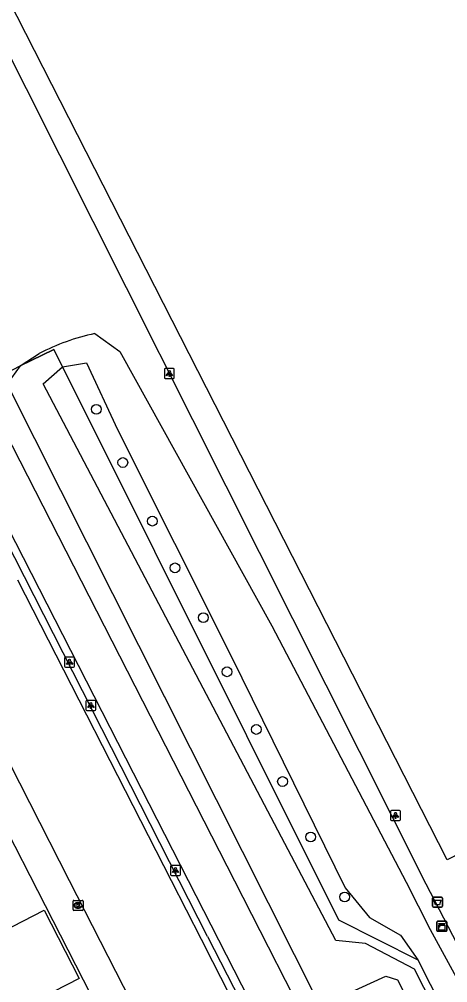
# Model space of a CAD drawing. Extents: x 158838 to 160074, y 386376 to 387776.
# Drawn here: x 159645.4 to 159688.3, y 387239.8 to 387336.3 of the extents above; entities that cross this region are included whole.
import ezdxf

# ---------------------------------------------------------------- set-up
doc = ezdxf.new("R2010")
doc.units = 0
for name, color, linetype in [('IMGEO_Afvalbak', 7, 'Continuous'), ('IMGEO_Boom', 7, 'Continuous'), ('IMGEO_Groenvoorziening', 7, 'Continuous'), ('IMGEO_Hek', 7, 'Continuous'), ('IMGEO_Kast', 7, 'Continuous'), ('IMGEO_Kolk', 7, 'Continuous'), ('IMGEO_Lichtpunt', 7, 'Continuous'), ('IMGEO_Rijbaan_lokaal_gesloten', 7, 'Continuous'), ('IMGEO_Voetpad_gesloten', 7, 'Continuous'), ('IMGEO_Voetpad_open', 7, 'Continuous')]:
    doc.layers.add(name, color=color, linetype=linetype)

msp = doc.modelspace()

# ---------------------------------------------------------------- linework, layer by layer
at = {"layer": 'IMGEO_Afvalbak'}
for p, q in [((159686.777, 387247.465), (159686.777, 387248.265)), ((159686.777, 387248.265), (159686.777, 387247.465)), ((159686.877, 387248.365), (159687.667, 387248.365)), ((159687.667, 387248.365), (159686.877, 387248.365)), ((159687.767, 387248.265), (159687.767, 387247.465)), ((159687.767, 387247.465), (159687.767, 387248.265)), ((159687.667, 387247.365), (159686.877, 387247.365)), ((159686.877, 387247.365), (159687.667, 387247.365))]:
    msp.add_line(p, q, dxfattribs=at)
msp.add_lwpolyline([(159686.92, 387248.079), (159687.624, 387248.079), (159687.475, 387247.609), (159687.069, 387247.609), (159686.92, 387248.079)], dxfattribs=at)
for centre, start, end in [((159686.877, 387248.265), 90, 180), ((159686.877, 387248.265), 90, 180), ((159687.667, 387248.265), 0, 90), ((159687.667, 387248.265), 360, 90), ((159686.877, 387247.465), 180, 270), ((159686.877, 387247.465), 180, 270), ((159687.667, 387247.465), 270, 0), ((159687.667, 387247.465), 270, 0)]:
    msp.add_arc(centre, 0.1, start, end, dxfattribs=at)
at = {"layer": 'IMGEO_Boom'}
for centre in [(159653.128, 387297.234), (159655.782, 387291.903), (159658.748, 387286.032), (159661.006, 387281.354), (159663.838, 387276.369), (159666.221, 387270.942), (159669.142, 387265.171), (159671.771, 387259.956), (159674.59, 387254.406), (159677.98, 387248.394)]:
    msp.add_circle(centre, 0.489, dxfattribs=at)
at = {"layer": 'IMGEO_Groenvoorziening'}
for points in [[(159748.05, 387282.726), (159688.234, 387252.116), (159642.617, 387341.638), (159702.539, 387371.551), (159748.05, 387282.726)], [(159632.72, 387355.943), (159686.128, 387249.715), (159722.612, 387179.431), (159735.748, 387152.997)], [(159652.985, 387304.815), (159655.492, 387303.014), (159670.686, 387275.545), (159684.141, 387249.871), (159686.55, 387245.133), (159695.129, 387229.415), (159707.107, 387205.184), (159719.163, 387181.903), (159728.388, 387164.382), (159734.061, 387152.552), (159734.158, 387152.35)], [(159649.733, 387301.496), (159648.872, 387303.214), (159645.524, 387301.577)], [(159645.524, 387301.577), (159647.409, 387302.812)], [(159649.733, 387301.496), (159652.156, 387301.89), (159655.24, 387295.219), (159666.66, 387272.448), (159678.037, 387249.295), (159680.486, 387246.34), (159683.581, 387244.577), (159685.303, 387242.109)], [(159645.524, 387301.577), (159644.629, 387300.367), (159644.33, 387299.482), (159675.523, 387237.448), (159682.094, 387240.453), (159683.266, 387240.095), (159688.637, 387229.572), (159690.486, 387224.919), (159726.279, 387154.67), (159725.966, 387153.209), (159702.548, 387141.837), (159688.429, 387133.977), (159639.415, 387110.896), (159634.721, 387108.086)], [(159634.959, 387107.068), (159640.126, 387109.263), (159689.331, 387132.453), (159704.278, 387139.271), (159727.889, 387152.066), (159728.219, 387154.935), (159692.561, 387226.295), (159684.987, 387241.17), (159680.083, 387243.725), (159677.111, 387244.05), (159647.826, 387299.765), (159649.733, 387301.496)], [(159641.613, 387299.58), (159644.818, 387301.232), (159645.524, 387301.577)], [(159649.733, 387301.496), (159677.385, 387246.117), (159685.303, 387242.109)], [(159685.303, 387242.109), (159689.024, 387234.79), (159731.498, 387151.26), (159731.658, 387150.945)]]:
    msp.add_lwpolyline(points, dxfattribs=at)
msp.add_arc((159657.531, 387283.397), 21.895, 101.98333, 117.53508, dxfattribs=at)
at = {"layer": 'IMGEO_Hek'}
for points in [[(159645.524, 387301.577), (159648.872, 387303.214), (159649.733, 387301.496)], [(159644.818, 387301.232), (159645.524, 387301.577)], [(159649.733, 387301.496), (159677.385, 387246.117), (159685.303, 387242.109)], [(159664.265, 387244.43), (159661.429, 387250), (159638.176, 387295.661), (159637.502, 387295.303)], [(159664.265, 387244.43), (159673.39, 387226.614)], [(159685.303, 387242.109), (159689.024, 387234.79)]]:
    msp.add_lwpolyline(points, dxfattribs=at)
at = {"layer": 'IMGEO_Kast'}
for p, q in [((159687.214, 387245.034), (159687.214, 387245.875)), ((159687.214, 387245.875), (159687.214, 387245.034)), ((159687.289, 387245.959), (159688.13, 387245.959)), ((159688.13, 387245.959), (159687.289, 387245.959)), ((159688.214, 387245.884), (159688.214, 387245.043)), ((159688.214, 387245.043), (159688.214, 387245.884)), ((159688.139, 387244.959), (159687.298, 387244.959)), ((159687.298, 387244.959), (159688.139, 387244.959))]:
    msp.add_line(p, q, dxfattribs=at)
for points in [[(159687.409, 387245.749), (159688.009, 387245.749), (159688.009, 387245.664), (159687.409, 387245.664), (159687.409, 387245.749)], [(159687.409, 387245.574), (159688.009, 387245.574), (159688.009, 387245.085), (159687.409, 387245.085), (159687.409, 387245.574)]]:
    msp.add_lwpolyline(points, dxfattribs=at)
msp.add_circle((159687.493, 387245.423), 0.0377, dxfattribs=at)
for centre, start, end in [((159687.292, 387245.881), 92.4484, 184.28452), ((159687.292, 387245.881), 92.4484, 184.28452), ((159688.136, 387245.881), 2.4484, 94.28452), ((159688.136, 387245.881), 2.4484, 94.28452), ((159687.292, 387245.037), 182.4484, 274.28452), ((159687.292, 387245.037), 182.4484, 274.28452), ((159688.136, 387245.037), 272.4484, 4.28452), ((159688.136, 387245.037), 272.4484, 4.28452)]:
    msp.add_arc(centre, 0.0779, start, end, dxfattribs=at)
at = {"layer": 'IMGEO_Kolk'}
for p, q in [((159650.803, 387247.127), (159650.803, 387247.979)), ((159650.878, 387248.053), (159651.73, 387248.053)), ((159651.291, 387247.833), (159651.316, 387247.833)), ((159651.804, 387247.979), (159651.804, 387247.127)), ((159651.73, 387247.053), (159650.878, 387247.053)), ((159651.314, 387247.273), (159651.289, 387247.273))]:
    msp.add_line(p, q, dxfattribs=at)
for points in [[(159650.803, 387247.127), (159650.803, 387247.979)], [(159650.878, 387248.053), (159651.73, 387248.053)], [(159651.124, 387247.753), (159651.247, 387247.753), (159651.247, 387247.602), (159651.377, 387247.753), (159651.541, 387247.753), (159651.395, 387247.602), (159651.548, 387247.353), (159651.396, 387247.353), (159651.311, 387247.517), (159651.247, 387247.45), (159651.247, 387247.353), (159651.124, 387247.353), (159651.124, 387247.753)], [(159651.804, 387247.979), (159651.804, 387247.127)], [(159651.73, 387247.053), (159650.878, 387247.053)]]:
    msp.add_lwpolyline(points, dxfattribs=at)
for centre, start, end in [((159650.88, 387247.977), 91.55205, 178.44795), ((159650.88, 387247.977), 91.55205, 178.44795), ((159651.728, 387247.977), 1.55205, 88.44795), ((159651.728, 387247.977), 1.55205, 88.44795), ((159650.88, 387247.129), 181.55205, 268.44795), ((159650.88, 387247.129), 181.55205, 268.44795), ((159651.728, 387247.129), 271.55205, 358.44795), ((159651.728, 387247.129), 271.55205, 358.44795)]:
    msp.add_arc(centre, 0.0765, start, end, dxfattribs=at)
for centre, major_axis, ratio, start_param, end_param in [((159651.29, 387247.553), (-0.387, 0.002), 0.722429, 4.712389, 7.853982), ((159651.315, 387247.553), (-0.39, 0.002), 0.717154, 1.570796, 4.712389)]:
    msp.add_ellipse(centre, major_axis=major_axis, ratio=ratio, start_param=start_param, end_param=end_param, dxfattribs=at)
at = {"layer": 'IMGEO_Lichtpunt'}
for p, q in [((159659.942, 387301.221), (159659.942, 387300.414)), ((159659.942, 387301.221), (159659.942, 387300.414)), ((159660.844, 387301.316), (159660.036, 387301.316)), ((159660.844, 387301.316), (159660.036, 387301.316)), ((159660.938, 387300.414), (159660.938, 387301.221)), ((159660.938, 387300.414), (159660.938, 387301.221)), ((159660.036, 387300.32), (159660.844, 387300.32)), ((159660.036, 387300.32), (159660.844, 387300.32)), ((159649.961, 387272.304), (159649.961, 387271.497)), ((159649.961, 387272.304), (159649.961, 387271.497)), ((159650.863, 387272.399), (159650.055, 387272.399)), ((159650.863, 387272.399), (159650.055, 387272.399)), ((159650.957, 387271.497), (159650.957, 387272.304)), ((159650.957, 387271.497), (159650.957, 387272.304)), ((159650.055, 387271.403), (159650.863, 387271.403)), ((159650.055, 387271.403), (159650.863, 387271.403)), ((159652.09, 387267.984), (159652.09, 387267.177)), ((159652.09, 387267.984), (159652.09, 387267.177)), ((159652.992, 387268.079), (159652.184, 387268.079)), ((159652.992, 387268.079), (159652.184, 387268.079)), ((159653.086, 387267.177), (159653.086, 387267.984)), ((159653.086, 387267.177), (159653.086, 387267.984)), ((159652.184, 387267.083), (159652.992, 387267.083)), ((159652.184, 387267.083), (159652.992, 387267.083)), ((159682.577, 387256.971), (159682.577, 387256.164)), ((159682.577, 387256.971), (159682.577, 387256.164)), ((159683.479, 387257.066), (159682.671, 387257.066)), ((159683.479, 387257.066), (159682.671, 387257.066)), ((159683.573, 387256.164), (159683.573, 387256.971)), ((159683.573, 387256.164), (159683.573, 387256.971)), ((159682.671, 387256.07), (159683.479, 387256.07)), ((159682.671, 387256.07), (159683.479, 387256.07)), ((159660.557, 387251.458), (159660.557, 387250.651)), ((159660.557, 387251.458), (159660.557, 387250.651)), ((159661.459, 387251.553), (159660.651, 387251.553)), ((159661.459, 387251.553), (159660.651, 387251.553)), ((159661.553, 387250.651), (159661.553, 387251.458)), ((159661.553, 387250.651), (159661.553, 387251.458)), ((159660.651, 387250.557), (159661.459, 387250.557)), ((159660.651, 387250.557), (159661.459, 387250.557))]:
    msp.add_line(p, q, dxfattribs=at)
for points in [[(159660.316, 387300.885), (159660.355, 387300.857), (159660.167, 387300.595), (159660.129, 387300.622), (159660.316, 387300.885)], [(159660.418, 387300.837), (159660.465, 387300.837), (159660.465, 387300.515), (159660.418, 387300.515), (159660.418, 387300.837)], [(159660.528, 387300.857), (159660.566, 387300.884), (159660.753, 387300.622), (159660.714, 387300.594), (159660.528, 387300.857)], [(159650.335, 387271.968), (159650.374, 387271.94), (159650.186, 387271.678), (159650.148, 387271.705), (159650.335, 387271.968)], [(159650.437, 387271.92), (159650.484, 387271.92), (159650.484, 387271.598), (159650.437, 387271.598), (159650.437, 387271.92)], [(159650.547, 387271.94), (159650.585, 387271.967), (159650.772, 387271.705), (159650.733, 387271.677), (159650.547, 387271.94)], [(159652.464, 387267.648), (159652.503, 387267.62), (159652.315, 387267.358), (159652.277, 387267.385), (159652.464, 387267.648)], [(159652.566, 387267.6), (159652.613, 387267.6), (159652.613, 387267.278), (159652.566, 387267.278), (159652.566, 387267.6)], [(159652.676, 387267.62), (159652.714, 387267.647), (159652.901, 387267.385), (159652.862, 387267.357), (159652.676, 387267.62)], [(159682.951, 387256.635), (159682.99, 387256.607), (159682.802, 387256.345), (159682.764, 387256.372), (159682.951, 387256.635)], [(159683.053, 387256.587), (159683.1, 387256.587), (159683.1, 387256.265), (159683.053, 387256.265), (159683.053, 387256.587)], [(159683.163, 387256.607), (159683.201, 387256.634), (159683.388, 387256.372), (159683.349, 387256.344), (159683.163, 387256.607)], [(159660.931, 387251.122), (159660.97, 387251.094), (159660.782, 387250.832), (159660.744, 387250.859), (159660.931, 387251.122)], [(159661.033, 387251.074), (159661.08, 387251.074), (159661.08, 387250.752), (159661.033, 387250.752), (159661.033, 387251.074)], [(159661.143, 387251.094), (159661.181, 387251.121), (159661.368, 387250.859), (159661.329, 387250.831), (159661.143, 387251.094)]]:
    msp.add_lwpolyline(points, dxfattribs=at)
for centre in [(159660.441, 387301.019), (159650.46, 387272.102), (159652.589, 387267.782), (159683.076, 387256.769), (159661.056, 387251.256)]:
    msp.add_circle(centre, 0.0994, dxfattribs=at)
for centre, start, end in [((159660.036, 387301.221), 90, 180), ((159660.036, 387301.221), 90, 180), ((159660.844, 387301.221), 0, 90), ((159660.844, 387301.221), 0, 90), ((159660.036, 387300.414), 180, 270), ((159660.036, 387300.414), 180, 270), ((159660.844, 387300.414), 270, 0), ((159660.844, 387300.414), 270, 360), ((159650.055, 387272.304), 90, 180), ((159650.055, 387272.304), 90, 180), ((159650.863, 387272.304), 0, 90), ((159650.863, 387272.304), 0, 90), ((159650.055, 387271.497), 180, 270), ((159650.055, 387271.497), 180, 270), ((159650.863, 387271.497), 270, 0), ((159650.863, 387271.497), 270, 360), ((159652.184, 387267.984), 90, 180), ((159652.184, 387267.984), 90, 180), ((159652.992, 387267.984), 0, 90), ((159652.992, 387267.984), 0, 90), ((159652.184, 387267.177), 180, 270), ((159652.184, 387267.177), 180, 270), ((159652.992, 387267.177), 270, 0), ((159652.992, 387267.177), 270, 360), ((159682.671, 387256.971), 90, 180), ((159682.671, 387256.971), 90, 180), ((159683.479, 387256.971), 0, 90), ((159683.479, 387256.971), 0, 90), ((159682.671, 387256.164), 180, 270), ((159682.671, 387256.164), 180, 270), ((159683.479, 387256.164), 270, 0), ((159683.479, 387256.164), 270, 360), ((159660.651, 387251.458), 90, 180), ((159660.651, 387251.458), 90, 180), ((159661.459, 387251.458), 0, 90), ((159661.459, 387251.458), 0, 90), ((159660.651, 387250.651), 180, 270), ((159660.651, 387250.651), 180, 270), ((159661.459, 387250.651), 270, 0), ((159661.459, 387250.651), 270, 360)]:
    msp.add_arc(centre, 0.0946, start, end, dxfattribs=at)
at = {"layer": 'IMGEO_Rijbaan_lokaal_gesloten'}
for points in [[(159689.874, 387192.838), (159673.887, 387224.123), (159672.783, 387226.285), (159664.805, 387241.897), (159663.66, 387244.139), (159660.665, 387250), (159645.274, 387280.119)], [(159682.884, 387186.514), (159650.465, 387250), (159638.496, 387273.44)]]:
    msp.add_lwpolyline(points, dxfattribs=at)
at = {"layer": 'IMGEO_Voetpad_gesloten'}
for points in [[(159641.613, 387299.58), (159666.947, 387250), (159675.402, 387233.453)], [(159691.25, 387193.471), (159662.357, 387250), (159637.975, 387297.705)]]:
    msp.add_lwpolyline(points, dxfattribs=at)
at = {"layer": 'IMGEO_Voetpad_open'}
for points in [[(159634.315, 387274.298), (159679.89, 387185.116)], [(159632.346, 387230.463), (159628.851, 387237.252), (159647.925, 387247.061), (159651.406, 387240.238), (159632.346, 387230.463)]]:
    msp.add_lwpolyline(points, dxfattribs=at)

doc.saveas('drawing.dxf')
